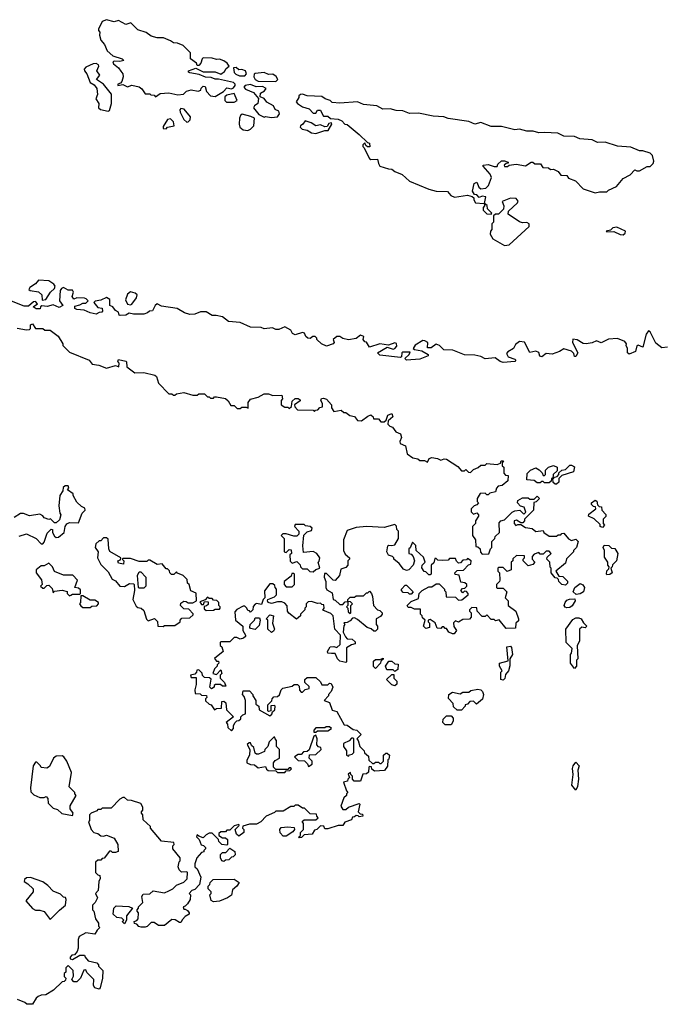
# Model space of a CAD drawing. Extents: x 2219101 to 2444320, y 201258 to 358766.
# Tile 307 of 349: x 2365010 to 2369364, y 294598 to 301229. Entities that reach past the tile are written whole.
import ezdxf

# ---------------------------------------------------------------- set-up
doc = ezdxf.new("R2010")
doc.units = 0

msp = doc.modelspace()

# ---------------------------------------------------------------- linework, layer by layer
at = {"layer": '0CON10XD'}
for points in [[(2365925, 300710), (2365955, 300732.5), (2366015, 300736.7), (2366075, 300722.5), (2366111.7, 300728.3), (2366133, 300747), (2366163.6, 300756.4), (2366211.7, 300748.3), (2366230, 300755), (2366231.7, 300768.3), (2366245, 300780), (2366258.3, 300778.3), (2366266.7, 300745), (2366295, 300716.2), (2366325, 300710.8), (2366382.5, 300745), (2366405, 300770), (2366435, 300763.3), (2366449.3, 300770.7), (2366460, 300785), (2366460, 300795), (2366450, 300805), (2366349.3, 300829.3), (2366325, 300827.5), (2366299.3, 300839.3), (2366260.7, 300840.7), (2366219.3, 300859.3), (2366155, 300870), (2366147.5, 300875), (2366147.5, 300885), (2366195, 300902.5), (2366245, 300876.7), (2366325, 300876.7), (2366365, 300862.5), (2366390, 300880), (2366400.7, 300899.3), (2366420, 300915), (2366406.4, 300936.4), (2366385, 300952.5), (2366355, 300962.5), (2366335, 300960), (2366305, 300970), (2366245, 300972.5), (2366237.5, 300965), (2366230, 300935), (2366215, 300920), (2366205, 300920), (2366200, 300935), (2366160, 300965), (2366160, 301005), (2366110, 301055), (2366071.7, 301071.7), (2366045, 301072.5), (2366025, 301087.5), (2365977, 301107), (2365935, 301107.5), (2365895, 301117.5), (2365861.7, 301141.7), (2365805, 301160), (2365757, 301207), (2365725, 301196.7), (2365675, 301223.3), (2365645, 301213.3), (2365595, 301228.8), (2365564, 301216), (2365540, 301165), (2365540, 301155), (2365550, 301145), (2365547.5, 301125), (2365555, 301090), (2365580.7, 301060.7), (2365598.3, 301018.3), (2365636.4, 300986.4), (2365700, 300965), (2365710, 300955), (2365685, 300946.7), (2365645, 300950), (2365637.5, 300945), (2365640.7, 300930.7), (2365674.5, 300904.5), (2365691.8, 300881.8), (2365704.2, 300865), (2365706.2, 300845), (2365697, 300813), (2365688.3, 300801.7), (2365670, 300795), (2365670, 300785), (2365705, 300792.5), (2365735, 300777.5), (2365765, 300787.5), (2365815, 300777.5), (2365833, 300763), (2365855, 300730), (2365885, 300730), (2365893, 300723), (2365915, 300720), (2365925, 300710)], [(2365605, 300612.1), (2365615, 300616.2), (2365628.1, 300665), (2365627.3, 300727.3), (2365574, 300795), (2365526.7, 300825), (2365548.8, 300855), (2365530, 300885), (2365542.5, 300915), (2365540, 300925), (2365525, 300933.8), (2365505, 300932), (2365455, 300908.6), (2365444.4, 300895), (2365447.1, 300885), (2365461.5, 300865), (2365484.3, 300805), (2365510.3, 300790.3), (2365529.5, 300765), (2365534.2, 300725), (2365522.2, 300695), (2365543.3, 300665), (2365541.4, 300635), (2365554.7, 300624.7), (2365605, 300612.1)], [(2366525, 300850), (2366537.5, 300865), (2366530, 300885), (2366505, 300892.5), (2366485, 300890), (2366467, 300907), (2366450, 300905), (2366453.8, 300873.8), (2366465, 300862.5), (2366490.7, 300850.7), (2366525, 300850)], [(2366735, 300813.3), (2366747.5, 300825), (2366736.4, 300846.4), (2366715, 300862.5), (2366685, 300860), (2366655, 300872.5), (2366595, 300867.5), (2366588.3, 300861.7), (2366586.7, 300845), (2366595.8, 300825.8), (2366615, 300813.8), (2366735, 300813.3)], [(2366705, 300570), (2366745, 300574), (2366760, 300595), (2366755, 300613.3), (2366730, 300625), (2366719.3, 300649.3), (2366675, 300672.5), (2366655, 300697.5), (2366628.3, 300708.3), (2366632.5, 300735), (2366659.3, 300750.7), (2366670, 300765), (2366645, 300778.8), (2366603, 300777), (2366565, 300793.3), (2366527.5, 300785), (2366520, 300775), (2366530, 300760), (2366585, 300737.5), (2366617.5, 300697.5), (2366613.3, 300665), (2366590.5, 300649.5), (2366584, 300635), (2366620, 300590), (2366655, 300573.3), (2366665, 300577.5), (2366705, 300570)], [(2366455, 300673.1), (2366474.2, 300685), (2366455, 300732.5), (2366405, 300720.8), (2366391.2, 300708.8), (2366391.1, 300685), (2366403.5, 300673.5), (2366455, 300673.1)], [(2368140, 299990), (2368150, 300035), (2368125, 300040), (2368105, 300032.5), (2368088.3, 300048.3), (2368071.7, 300051.7), (2368060, 300075), (2368070, 300125), (2368087.5, 300135), (2368101.7, 300101.7), (2368115, 300090), (2368150, 300095), (2368167, 300113), (2368187.5, 300165), (2368178, 300188), (2368131.7, 300241.7), (2368131.7, 300248.3), (2368165, 300252.5), (2368205, 300240), (2368225, 300240), (2368230, 300255), (2368255, 300277.5), (2368275, 300277.5), (2368298.3, 300268.3), (2368298.3, 300261.7), (2368285, 300260), (2368271.7, 300248.3), (2368275, 300240), (2368295, 300240), (2368305, 300250), (2368353.3, 300256.7), (2368416.4, 300243.6), (2368455, 300270), (2368465, 300270), (2368478.3, 300258.3), (2368517, 300257), (2368533, 300233), (2368571.7, 300231.7), (2368585, 300220), (2368605, 300222.5), (2368636.4, 300206.4), (2368655, 300182.5), (2368695, 300180), (2368705, 300162.5), (2368753, 300143), (2368805, 300090), (2368885, 300062.5), (2368915, 300070), (2368965, 300070), (2368975, 300080), (2369030, 300105), (2369075, 300160), (2369120, 300185), (2369153, 300217), (2369165, 300210), (2369185, 300210), (2369235, 300240), (2369255, 300240), (2369275, 300260), (2369280, 300275), (2369272.5, 300315), (2369255, 300330), (2369206.4, 300346.4), (2369185, 300346.7), (2369125, 300370), (2369035, 300376.2), (2368953.2, 300403.2), (2368901.7, 300401.7), (2368865, 300420), (2368782.5, 300427.5), (2368745, 300441.2), (2368673.9, 300443.9), (2368633.6, 300463.6), (2368545, 300470), (2368505, 300466.7), (2368467.7, 300477.7), (2368425, 300478), (2368375, 300492), (2368345, 300486.2), (2368255, 300510), (2368185, 300509.2), (2368115, 300535.7), (2368075, 300526.2), (2368035, 300544), (2367895, 300562.5), (2367865, 300574), (2367795, 300579.2), (2367695, 300598.5), (2367635, 300598), (2367590, 300615), (2367545, 300616.7), (2367505, 300629.2), (2367455, 300626.2), (2367415, 300648), (2367325, 300658), (2367285, 300675.8), (2367165, 300667.5), (2367115, 300670), (2367100, 300685), (2367066.1, 300696.1), (2367045, 300711.2), (2366946.4, 300716.4), (2366913.6, 300726.4), (2366900, 300725), (2366890, 300715), (2366890, 300705), (2366872.5, 300675), (2366880, 300665), (2366915, 300642.5), (2366958.3, 300628.3), (2366985, 300600), (2367005, 300600), (2367015, 300620), (2367035, 300620), (2367043, 300603), (2367055, 300580), (2367085, 300580), (2367103, 300563), (2367155, 300560), (2367178.3, 300548.3), (2367200, 300525), (2367215, 300522.5), (2367296.4, 300456.4), (2367351.7, 300401.7), (2367365, 300397.5), (2367367, 300373), (2367353, 300373), (2367341.7, 300381.7), (2367335, 300400), (2367320, 300385), (2367320, 300375), (2367328.3, 300368.3), (2367365, 300293.3), (2367375, 300288), (2367420, 300290), (2367425, 300260), (2367435, 300243.3), (2367493.6, 300223.6), (2367515, 300222.5), (2367535, 300207.5), (2367585.8, 300185.8), (2367635, 300142.5), (2367765, 300086.7), (2367815, 300073.3), (2367891.7, 300071.7), (2367912.5, 300045), (2367937, 300033), (2368026.4, 300046.4), (2368057.5, 300037.5), (2368068.3, 300028.3), (2368067.5, 300015), (2368080, 299995), (2368135, 299990), (2368140, 299990)], [(2366135, 300538.6), (2366145, 300541.9), (2366157.5, 300555), (2366160, 300575), (2366116.4, 300626.4), (2366095, 300630), (2366088.3, 300621.7), (2366090, 300605), (2366115, 300556.7), (2366135, 300538.6)], [(2365995, 300494), (2366005.6, 300504.4), (2366050, 300515), (2366045, 300540), (2366025, 300561.2), (2366005, 300556.2), (2365975, 300510), (2365976.7, 300495), (2365995, 300494)], [(2366545, 300483.3), (2366565, 300492.5), (2366587.5, 300515), (2366590, 300565), (2366567, 300577), (2366508.3, 300591.7), (2366497, 300583), (2366490, 300565), (2366486.7, 300525), (2366493.3, 300505), (2366515, 300486.7), (2366545, 300483.3)], [(2367005, 300463.3), (2367065, 300482.5), (2367087.5, 300482.5), (2367112.5, 300525), (2367110, 300535), (2367090.7, 300529.3), (2367080, 300510), (2367065, 300507.5), (2367035, 300520), (2367005, 300513.3), (2366973.6, 300533.6), (2366932.5, 300547.5), (2366916.7, 300525), (2366900, 300515), (2366897.5, 300505), (2366912.3, 300492.3), (2366945.8, 300485.8), (2366975, 300466.7), (2367005, 300463.3)], [(2368185, 299920), (2368190, 299925), (2368160, 299955), (2368158.3, 299978.3), (2368140, 299990), (2368140, 299975), (2368130, 299965), (2368130, 299945), (2368155, 299922.5), (2368185, 299920)], [(2368275, 299707.5), (2368305, 299712.5), (2368440, 299835), (2368440, 299855), (2368425, 299862.5), (2368395, 299860), (2368375, 299866.7), (2368298.3, 299918.3), (2368300.7, 299939.3), (2368361.2, 299995), (2368366.1, 300006.1), (2368353.6, 300023.6), (2368314.1, 300025.9), (2368260, 300005), (2368270, 299975), (2368267, 299953), (2368235, 299920), (2368215, 299920), (2368201.7, 299908.3), (2368200, 299865), (2368190, 299855), (2368190, 299815), (2368180, 299805), (2368177.5, 299785), (2368195, 299752.5), (2368275, 299707.5)], [(2369075, 299780), (2369088.3, 299791.7), (2369090, 299805), (2369031.7, 299831.7), (2369005, 299827.5), (2368988.3, 299811.7), (2368960, 299805), (2368965, 299800), (2369011.7, 299801.7), (2369053, 299783), (2369075, 299780)], [(2365160, 299340), (2365185, 299343.8), (2365216.2, 299395), (2365245, 299418.8), (2365248.6, 299435), (2365238.8, 299448.8), (2365205, 299470), (2365135.7, 299474.3), (2365115, 299450), (2365078.8, 299425), (2365072, 299412), (2365080, 299405), (2365135.4, 299395.4), (2365158.8, 299375), (2365160, 299340)], [(2367549.5, 299030.5), (2367548.3, 299048.3), (2367535, 299053.8), (2367493.6, 299036.4), (2367435, 299046.2), (2367365, 299023.3), (2367346.4, 299056.4), (2367335, 299060), (2367323.3, 299075), (2367327.5, 299095), (2367305, 299103.3), (2367275, 299081.2), (2367225, 299073.8), (2367187, 299083), (2367165, 299096.2), (2367145, 299095.8), (2367120, 299075), (2367127.5, 299055), (2367120, 299045), (2367075, 299030), (2367042.5, 299045), (2367010, 299075), (2367010, 299085), (2367000, 299095), (2366983.6, 299096.4), (2366965, 299082.5), (2366950, 299085), (2366937.5, 299095), (2366927.7, 299117.7), (2366915, 299123.3), (2366865, 299106.7), (2366846.1, 299116.1), (2366835, 299137.5), (2366795, 299160), (2366755, 299143.3), (2366733.6, 299143.6), (2366713, 299153), (2366655, 299146.7), (2366635, 299156.2), (2366565, 299159.2), (2366495, 299190), (2366415, 299196.2), (2366375, 299226.7), (2366333, 299237), (2366305, 299236.7), (2366265, 299262.5), (2366228.3, 299261.7), (2366190, 299245), (2366155, 299244), (2366120, 299255), (2366070, 299285), (2365965, 299300), (2365935.7, 299315.7), (2365921.4, 299305), (2365905, 299267.5), (2365883, 299267), (2365870, 299255), (2365845, 299246.7), (2365776.4, 299246.4), (2365746.4, 299253.6), (2365725, 299240), (2365687, 299237), (2365680, 299240), (2365675, 299260), (2365655, 299270), (2365635.9, 299295.9), (2365617.5, 299305), (2365616, 299345), (2365595, 299358), (2365555, 299339.2), (2365517.5, 299332.5), (2365510, 299325), (2365535, 299290), (2365566, 299286), (2365567.5, 299265), (2365561.7, 299258.3), (2365545, 299257.5), (2365525, 299246.7), (2365485, 299253.8), (2365443, 299273), (2365395, 299277.5), (2365380, 299285), (2365380.7, 299299.3), (2365415, 299307.5), (2365435, 299320), (2365455, 299320), (2365470, 299335), (2365458.3, 299348.3), (2365445, 299352.5), (2365395, 299356.2), (2365375, 299347.5), (2365364.1, 299364.1), (2365371.2, 299395), (2365365, 299406.7), (2365335, 299407.5), (2365305, 299425.7), (2365290.3, 299419.7), (2365282.5, 299405), (2365277.5, 299335), (2365300, 299305), (2365275, 299290), (2365235, 299307.5), (2365195, 299297.5), (2365158.3, 299301.7), (2365150, 299295), (2365148.3, 299281.7), (2365120.7, 299280.7), (2365100, 299295), (2365130, 299315), (2365115, 299330), (2365101.7, 299328.3), (2365070, 299300), (2365039.3, 299299.3), (2364955, 299332.5)], [(2365755, 299308), (2365765, 299313.8), (2365796, 299355), (2365800, 299375), (2365787.9, 299387.9), (2365755, 299396), (2365735, 299380), (2365722.5, 299342.5), (2365735, 299312.5), (2365755, 299308)], [(2364992.5, 299152.5), (2365055, 299140), (2365075, 299142.5), (2365081.7, 299148.3), (2365082.5, 299175), (2365095, 299180), (2365115, 299150), (2365165, 299150), (2365178.3, 299138.3), (2365215, 299137.5), (2365267.7, 299097.7), (2365300, 299045), (2365300, 299035), (2365345, 298990), (2365477, 298937), (2365498.3, 298908.3), (2365541.7, 298901.7), (2365595, 298882.5), (2365655, 298900), (2365678.3, 298891.7), (2365680, 298915), (2365670, 298925), (2365675, 298940), (2365725, 298930), (2365730, 298925), (2365731.7, 298891.7), (2365785, 298850), (2365845, 298853.3), (2365920, 298835), (2365930, 298825), (2365945, 298780), (2366015, 298710), (2366035, 298710), (2366045, 298700), (2366055, 298700), (2366065, 298710), (2366115, 298717.5), (2366175, 298700), (2366205, 298700), (2366215, 298710), (2366255, 298710), (2366275, 298690), (2366285, 298690), (2366295, 298680), (2366315, 298680), (2366321.7, 298688.3), (2366335, 298690), (2366395, 298677.5), (2366413, 298663), (2366431.7, 298631.7), (2366455, 298630), (2366475, 298610), (2366495, 298610), (2366505, 298620), (2366535, 298620), (2366548.3, 298611.7), (2366548.3, 298651.7), (2366565, 298672.5), (2366615, 298687.5), (2366655, 298710), (2366685, 298710), (2366715, 298697.5), (2366775, 298700), (2366780, 298675), (2366770, 298665), (2366770, 298635), (2366795, 298620), (2366815, 298620), (2366825, 298610), (2366840, 298625), (2366845, 298660), (2366865, 298677.5), (2366885, 298677.5), (2366898.3, 298668.3), (2366898.3, 298661.7), (2366860, 298635), (2366861.7, 298621.7), (2366881.7, 298601.7), (2366985, 298600), (2366995, 298590), (2367001.7, 298598.3), (2367018.3, 298601.7), (2367031.7, 298618.3), (2367048.3, 298621.7), (2367050, 298645), (2367037.5, 298665), (2367041.7, 298678.3), (2367055, 298680), (2367075, 298672.5), (2367110, 298635), (2367110, 298615), (2367125, 298590), (2367175, 298600), (2367192.5, 298582.5), (2367205, 298582.5), (2367233, 298563), (2367265, 298557.5), (2367285, 298530), (2367311.7, 298528.3), (2367355, 298560), (2367375, 298567.5), (2367390, 298555), (2367391.7, 298541.7), (2367425, 298540), (2367441.7, 298521.7), (2367465, 298520), (2367478.3, 298531.7), (2367490, 298565), (2367516.2, 298576.2), (2367523.3, 298555), (2367491.7, 298528.3), (2367490, 298505), (2367501.7, 298491.7), (2367520, 298485), (2367543.3, 298453.3), (2367575, 298440), (2367580, 298415), (2367570.7, 298389.3), (2367572.5, 298375), (2367608.3, 298358.3), (2367620, 298305), (2367658, 298278), (2367691.7, 298271.7), (2367705, 298260), (2367735, 298260), (2367755, 298250), (2367767, 298273), (2367785, 298280), (2367823.3, 298273.3), (2367845, 298262.5), (2367868.3, 298271.7), (2367885, 298270), (2367960, 298220), (2367985, 298190), (2368005, 298190), (2368015, 298200), (2368031.7, 298181.7), (2368045, 298180), (2368065, 298200), (2368097, 298213), (2368115, 298230), (2368145, 298230), (2368155, 298240), (2368225, 298232.5), (2368248.3, 298241.7), (2368251.7, 298258.3), (2368268.3, 298258.3), (2368260, 298245), (2368260, 298225), (2368270, 298215), (2368270, 298175), (2368281.7, 298161.7), (2368298.3, 298158.3), (2368297, 298123), (2368258.3, 298091.7), (2368231.7, 298088.3), (2368220, 298075), (2368215, 298050), (2368175, 298040), (2368165, 298030), (2368155, 298030), (2368145, 298040), (2368111.7, 298038.3), (2368090, 298005), (2368090, 297985), (2368100, 297975), (2368088.3, 297961.7), (2368070, 297955), (2368050, 297935), (2368050, 297915), (2368065, 297900), (2368088.3, 297908.3), (2368100, 297895), (2368100, 297885), (2368080, 297855), (2368080, 297835), (2368060, 297815), (2368060, 297755), (2368080, 297725), (2368081.7, 297681.7), (2368095, 297680), (2368110, 297665), (2368113, 297643), (2368125, 297630), (2368168.3, 297631.7), (2368180, 297665), (2368190, 297675), (2368190, 297715), (2368210, 297735), (2368211.7, 297748.3), (2368240, 297775), (2368238.3, 297841.7), (2368250, 297855), (2368275, 297860), (2368327, 297913), (2368345, 297922.5), (2368377, 297927), (2368405, 297900), (2368417.5, 297912.5), (2368406.4, 297946.4), (2368383, 297953), (2368362.5, 297975), (2368365, 297990), (2368395, 298010), (2368435, 298010), (2368445, 298000), (2368475, 298000), (2368495, 298020), (2368510, 298005), (2368488.3, 297981.7), (2368471.7, 297978.3), (2368470, 297925), (2368410, 297865), (2368410, 297855), (2368398.3, 297841.7), (2368385, 297840), (2368355, 297857.5), (2368340, 297855), (2368340, 297835), (2368351.7, 297821.7), (2368365, 297830), (2368385, 297830), (2368415, 297810), (2368461.7, 297801.7), (2368485, 297782.5), (2368535, 297790), (2368540, 297775), (2368575, 297750), (2368625, 297750), (2368635, 297760), (2368655, 297760), (2368661.7, 297768.3), (2368675, 297770), (2368705, 297732.5), (2368725, 297722.5), (2368755, 297730), (2368770, 297715), (2368760, 297675), (2368740, 297655), (2368740, 297645), (2368691.7, 297598.3), (2368685, 297570), (2368620, 297515), (2368641.7, 297481.7), (2368668.3, 297478.3), (2368698.3, 297448.3), (2368700, 297435), (2368685, 297420), (2368660, 297425), (2368640, 297445), (2368638.3, 297458.3), (2368628.3, 297468.3), (2368615, 297470), (2368590, 297505), (2368590, 297535), (2368583, 297543), (2368580, 297575), (2368560, 297595), (2368561.7, 297608.3), (2368590, 297635), (2368575, 297650), (2368555, 297650), (2368535, 297630), (2368515, 297630), (2368505, 297640), (2368475, 297630), (2368460, 297615), (2368460, 297595), (2368480, 297575), (2368465, 297560), (2368435, 297550), (2368400, 297585), (2368400, 297595), (2368410, 297605), (2368408.3, 297618.3), (2368355, 297620), (2368331.7, 297598.3), (2368330, 297585), (2368320, 297575), (2368320, 297525), (2368293, 297513)], [(2369373, 299023), (2369335, 299020), (2369295, 299050), (2369256.1, 299126.1), (2369245, 299132.5), (2369228.3, 299111.7), (2369206.2, 299023.8), (2369175, 299036.7), (2369165, 299032.5), (2369156.4, 298993.6), (2369115, 298977.5), (2369103.3, 298985), (2369102.5, 299015), (2369093.3, 299035), (2369096.7, 299045), (2369085, 299062.5), (2369035, 299082.5), (2368975, 299076.7), (2368925, 299053.8), (2368895, 299066.7), (2368866.2, 299053.8), (2368825, 299045.7), (2368805, 299047.5), (2368765, 299074), (2368735, 299077.5), (2368732, 299055), (2368767.5, 298985), (2368755, 298960), (2368745, 298960), (2368740.7, 298980.7), (2368725.7, 298995.7), (2368675, 299012.5), (2368645, 298993.8), (2368595, 298976), (2368555, 298980), (2368525, 298957.5), (2368513, 298963), (2368507, 298987), (2368485, 298995.7), (2368445, 298986.7), (2368408.3, 299058.3), (2368375, 299061.2), (2368347.7, 299042.3), (2368335.9, 299014.1), (2368297, 298993), (2368288.3, 298981.7), (2368299.3, 298959.3), (2368345, 298942.5), (2368350, 298935), (2368345, 298927.5), (2368265, 298921.4), (2368245, 298926.9), (2368211.1, 298951.1), (2368145.5, 298945.5), (2368115, 298961.4), (2368075, 298970), (2368005, 298972), (2367925.9, 299004.1), (2367866.2, 299006.2), (2367836.7, 299035), (2367815, 299043.3), (2367781.7, 299018.3), (2367755, 299020), (2367757.5, 299055), (2367737.1, 299067.1), (2367725, 299067.5), (2367672.7, 299037.3), (2367660, 299015), (2367668.3, 299008.3), (2367718.8, 298998.8), (2367760, 298975), (2367760, 298965), (2367705, 298942), (2367615, 298936.7), (2367603, 298947), (2367632.5, 298975), (2367640, 298990), (2367589.3, 298990.7), (2367582.5, 298985), (2367581.7, 298958.3), (2367575, 298953.3), (2367435, 298970), (2367420, 298985), (2367485, 299022.5), (2367525, 299010), (2367536.4, 299013.6), (2367549.5, 299030.5)], [(2368625, 298100), (2368615, 298100), (2368601.7, 298111.7), (2368600, 298140), (2368591.7, 298138.3), (2368588.3, 298121.7), (2368575, 298110), (2368545, 298110), (2368535, 298120), (2368525, 298120), (2368515, 298110), (2368495, 298110), (2368475, 298126.7), (2368425, 298130), (2368428.3, 298171.7), (2368450, 298195), (2368485, 298210), (2368508.3, 298198.3), (2368528.3, 298178.3), (2368535, 298160), (2368545, 298160), (2368550, 298165), (2368550, 298195), (2368570, 298215), (2368605, 298227.5), (2368630, 298215), (2368628.3, 298191.7), (2368602.5, 298165), (2368600, 298140), (2368605, 298140), (2368611.7, 298148.3), (2368628.3, 298151.7), (2368640, 298165), (2368641.7, 298178.3), (2368660, 298195), (2368685, 298200), (2368715, 298230), (2368725, 298230), (2368747, 298217), (2368740, 298185), (2368661.7, 298158.3), (2368641.7, 298138.3), (2368640, 298115), (2368625, 298100)], [(2365165, 297700), (2365175, 297710), (2365195, 297770), (2365221.7, 297798.3), (2365230, 297795), (2365230, 297775), (2365245, 297750), (2365255, 297742.5), (2365270, 297745), (2365310, 297775), (2365316, 297815), (2365326, 297834), (2365345, 297843.8), (2365405, 297840), (2365430, 297905), (2365450, 297925), (2365448.3, 297938.3), (2365425, 297950), (2365395, 297980), (2365370, 298025), (2365370, 298035), (2365331.7, 298061.7), (2365340, 298075), (2365335, 298090), (2365315, 298090), (2365301.7, 298078.3), (2365300, 298055), (2365280, 298025), (2365272.5, 297955), (2365280, 297905), (2365287.5, 297895), (2365278.3, 297861.7), (2365255, 297840), (2365245, 297840), (2365217.5, 297867.5), (2365205, 297862.5), (2365173.9, 297873.9), (2365165, 297887.5), (2365145, 297900), (2365075, 297887.5), (2365035, 297902.5), (2365015, 297902.5), (2364973, 297877)], [(2368935, 297810), (2368920, 297815), (2368918.3, 297828.3), (2368878.3, 297868.3), (2368840, 297885), (2368841.7, 297898.3), (2368890, 297935), (2368888.3, 297948.3), (2368875, 297950), (2368860, 297965), (2368860, 297975), (2368885, 297992.5), (2368897, 297987), (2368901.7, 297961.7), (2368911.7, 297951.7), (2368928.3, 297948.3), (2368930, 297925), (2368957, 297897), (2368957, 297883), (2368940, 297865), (2368940, 297835), (2368947.5, 297825), (2368935, 297810)], [(2368293, 297513), (2368265, 297540), (2368235, 297540), (2368230, 297535), (2368230, 297515), (2368240, 297505), (2368242.5, 297455), (2368240, 297445), (2368220, 297425), (2368220, 297405), (2368225, 297400), (2368265, 297400), (2368290, 297375), (2368280, 297335), (2368300, 297315), (2368300, 297285), (2368350, 297245), (2368370, 297195), (2368368.3, 297181.7), (2368350, 297165), (2368348.3, 297131.7), (2368285, 297130), (2368238.3, 297188.3), (2368215, 297180), (2368205, 297190), (2368185, 297190), (2368155, 297220), (2368145, 297210), (2368125, 297210), (2368090, 297245), (2368088.3, 297268.3), (2368055, 297270), (2368040, 297255), (2368040, 297245), (2368050, 297235), (2368050, 297205), (2368038.3, 297191.7), (2367995, 297190), (2367965, 297172.5), (2367945, 297180), (2367931.7, 297168.3), (2367933, 297143), (2367952.5, 297115), (2367935, 297092.5), (2367925, 297092.5), (2367900, 297105), (2367885, 297130), (2367875, 297130), (2367865, 297140), (2367855, 297140), (2367845, 297130), (2367821.7, 297131.7), (2367808.3, 297168.3), (2367775, 297190), (2367760, 297185), (2367760, 297175), (2367770, 297165), (2367770, 297135), (2367745, 297130), (2367730, 297145), (2367740, 297185), (2367721.7, 297201.7), (2367720, 297215), (2367710, 297225), (2367708.3, 297258.3), (2367668.3, 297258.3), (2367645, 297270), (2367625, 297270), (2367620, 297285), (2367645, 297310), (2367695, 297330), (2367700, 297365), (2367720, 297385), (2367765, 297410), (2367785, 297410), (2367815, 297430), (2367835, 297430), (2367870, 297395), (2367870, 297385), (2367880, 297375), (2367881.7, 297341.7), (2367945, 297340), (2367965, 297320), (2367988.3, 297321.7), (2368030, 297355), (2368030, 297365), (2368018.3, 297378.3), (2368005, 297380), (2367995, 297370), (2367980, 297385), (2367991.7, 297398.3), (2368008.3, 297401.7), (2368020, 297415), (2368020, 297425), (2368007, 297437), (2367981.7, 297441.7), (2367968.3, 297488.3), (2367941.7, 297491.7), (2367940, 297505), (2367955, 297520), (2367998.3, 297521.7), (2368031.7, 297558.3), (2368048.3, 297561.7), (2368050, 297585), (2368025, 297600), (2368018.3, 297591.7), (2367995, 297590), (2367978.3, 297571.7), (2367965, 297570), (2367951.7, 297581.7), (2367945, 297600), (2367905, 297600), (2367895, 297590), (2367855, 297587.5), (2367825, 297590), (2367815, 297600), (2367805, 297600), (2367798.3, 297571.7), (2367780, 297555), (2367780, 297495), (2367775, 297490), (2367765, 297490), (2367745, 297510), (2367733.6, 297513.6), (2367718.3, 297538.3), (2367720, 297555), (2367740, 297575), (2367728.3, 297608.3), (2367680, 297655), (2367678.3, 297688.3), (2367655, 297710), (2367638.3, 297671.7), (2367630, 297665), (2367630, 297635), (2367645, 297630), (2367660, 297615), (2367667.5, 297585), (2367660, 297555), (2367630, 297525), (2367615, 297520), (2367595, 297527.5), (2367566.4, 297566.4), (2367530, 297595), (2367530, 297605), (2367520, 297615), (2367493.6, 297623.6), (2367482.5, 297645), (2367490, 297685), (2367495, 297690), (2367515, 297687.5), (2367536.7, 297693.3), (2367560, 297735), (2367560, 297785), (2367550, 297795), (2367548.3, 297818.3), (2367535, 297830), (2367465, 297810), (2367345, 297816.7), (2367275, 297810), (2367215, 297790), (2367190, 297725), (2367190, 297655), (2367200.7, 297630.7), (2367230, 297605), (2367230, 297595), (2367220, 297585), (2367220, 297555), (2367205, 297540), (2367171.7, 297528.3), (2367162.5, 297485), (2367135, 297452.5), (2367120, 297455), (2367075, 297500), (2367061.7, 297498.3), (2367060, 297475), (2367072.5, 297445), (2367072.5, 297405), (2367078.3, 297388.3), (2367115, 297370), (2367120, 297325), (2367135, 297320), (2367165, 297290), (2367185, 297290), (2367201.7, 297308.3), (2367220, 297310), (2367220, 297325), (2367235, 297340), (2367265, 297340), (2367275, 297350), (2367325, 297350), (2367345, 297370), (2367355, 297370), (2367365, 297380), (2367380, 297365), (2367386.7, 297345), (2367392.5, 297285), (2367420, 297255), (2367435, 297250), (2367450, 297235), (2367450, 297225), (2367439.3, 297210.7), (2367410, 297195), (2367410, 297155), (2367420, 297145), (2367420, 297125), (2367405, 297110), (2367395, 297110), (2367377, 297127), (2367350, 297135), (2367285, 297190), (2367265, 297200), (2367251.7, 297198.3), (2367235, 297180), (2367215, 297170), (2367191.7, 297168.3), (2367200, 297155), (2367193, 297147), (2367187.5, 297105), (2367203, 297073), (2367215, 297060), (2367248.3, 297058.3), (2367268.3, 297038.3), (2367270, 297025), (2367245, 297020), (2367211.7, 296998.3), (2367210, 296905), (2367205, 296900), (2367165, 296910), (2367150, 296925), (2367135, 296960), (2367109.3, 296960.7), (2367085, 296962.5), (2367082.5, 296975), (2367100, 297005), (2367125, 297007.5), (2367145, 297000), (2367168.3, 297021.7), (2367170, 297085), (2367132.5, 297125), (2367120, 297215), (2367105, 297230), (2367051.7, 297251.7), (2367060, 297265), (2367058.3, 297288.3), (2367045, 297290), (2367035, 297300), (2367015, 297297.5), (2366975, 297310), (2366951.7, 297308.3), (2366940, 297295), (2366940, 297275), (2366930, 297265), (2366930, 297255), (2366900, 297225), (2366900, 297215), (2366873, 297193), (2366821.7, 297231.7), (2366812.5, 297245), (2366811.7, 297281.7), (2366795, 297300), (2366775, 297307.5), (2366745, 297307.5), (2366705, 297296.7), (2366683.6, 297303.6), (2366677.5, 297315), (2366680, 297325), (2366725, 297342.5), (2366740, 297355), (2366740, 297395), (2366730, 297405), (2366728.3, 297418.3), (2366715, 297430), (2366695, 297430), (2366658.3, 297381.7), (2366660, 297335), (2366650, 297325), (2366638.3, 297291.7), (2366605, 297297.5), (2366595, 297292.5), (2366583, 297277), (2366580, 297255), (2366565, 297240), (2366558.3, 297248.3), (2366545, 297250), (2366540, 297265), (2366525, 297280), (2366515, 297280), (2366473, 297257), (2366458.3, 297241.7), (2366462.5, 297185), (2366512.5, 297145), (2366512.5, 297115), (2366530, 297085), (2366530, 297075), (2366517, 297063), (2366495, 297057.5), (2366471.7, 297068.3), (2366455, 297067.5), (2366425, 297040), (2366365, 297040), (2366360, 297035), (2366360, 297015), (2366370, 297005), (2366380, 296975), (2366322.5, 296927.5), (2366335, 296910), (2366348.3, 296908.3), (2366350, 296895), (2366340, 296885), (2366340, 296875), (2366321.7, 296858.3), (2366310, 296825), (2366335, 296820), (2366365, 296850), (2366370, 296825), (2366360, 296815), (2366360, 296795), (2366390, 296765), (2366398.3, 296741.7), (2366375, 296740), (2366361.7, 296751.7), (2366328.3, 296751.7), (2366320, 296745), (2366320, 296735), (2366301.7, 296721.7), (2366290, 296735), (2366298.3, 296788.3), (2366287.5, 296797.5), (2366255, 296800), (2366241.7, 296811.7), (2366238.3, 296828.3), (2366215, 296850), (2366201.7, 296848.3), (2366200, 296835), (2366188.3, 296821.7), (2366160, 296815), (2366165, 296800), (2366198.3, 296798.3), (2366198.3, 296751.7), (2366190, 296715), (2366191.7, 296691.7), (2366225, 296690), (2366235, 296680), (2366268.3, 296678.3), (2366270, 296665), (2366260, 296655), (2366261.7, 296641.7), (2366285, 296620), (2366300, 296615), (2366321.7, 296581.7), (2366335, 296590), (2366368.3, 296591.7), (2366371.7, 296638.3), (2366385, 296640), (2366398.3, 296628.3), (2366401.7, 296581.7), (2366450, 296535), (2366400, 296495), (2366410, 296485), (2366411.7, 296461.7), (2366435, 296440), (2366450, 296455), (2366450, 296475), (2366460, 296495), (2366471.7, 296508.3), (2366485, 296510), (2366498.3, 296521.7), (2366500, 296535), (2366511.7, 296548.3), (2366530, 296555), (2366530, 296645), (2366521.7, 296671.7), (2366510, 296685), (2366515, 296710), (2366558.3, 296708.3), (2366580, 296685), (2366580, 296675), (2366600, 296645), (2366600, 296620), (2366620, 296605), (2366621.7, 296581.7), (2366695, 296540), (2366708.3, 296551.7), (2366711.7, 296568.3), (2366728.3, 296581.7), (2366730, 296605), (2366725, 296610), (2366701.7, 296608.3), (2366700, 296575), (2366685, 296570), (2366680, 296575), (2366680, 296615), (2366708.3, 296641.7), (2366710, 296655), (2366721.7, 296668.3), (2366745, 296670), (2366758.3, 296681.7), (2366770, 296715), (2366781.7, 296728.3), (2366845, 296740), (2366858.3, 296751.7), (2366881.7, 296751.7), (2366891.7, 296741.7), (2366893, 296713), (2366905, 296700), (2366915, 296700), (2366931.7, 296718.3), (2366960, 296725), (2366958.3, 296738.3), (2366930, 296765), (2366930, 296785), (2366945, 296800), (2367005, 296800), (2367035, 296770), (2367045, 296750), (2367085, 296750), (2367095, 296760), (2367108.3, 296758.3), (2367117.5, 296735), (2367107.5, 296705), (2367090, 296685), (2367090, 296675), (2367060, 296645), (2367095, 296630), (2367115, 296580), (2367145, 296570), (2367195, 296480), (2367215, 296477.5), (2367255, 296450), (2367280, 296445), (2367310, 296415), (2367280, 296385), (2367290, 296375), (2367300, 296335), (2367330, 296305), (2367331.7, 296291.7), (2367358.3, 296268.3), (2367361.7, 296241.7), (2367385, 296220), (2367395, 296220), (2367405, 296230), (2367425, 296230), (2367435, 296220), (2367445, 296220), (2367460, 296235), (2367460, 296275), (2367475, 296290), (2367485, 296290), (2367500, 296275), (2367495, 296250)], [(2366985, 297510), (2367003, 297527), (2367030, 297535), (2367020, 297575), (2367027, 297583), (2367030, 297605), (2367010, 297635), (2366985, 297647.5), (2366921.7, 297641.7), (2366916.7, 297685), (2366923, 297757), (2366945, 297780), (2366975, 297790), (2366980, 297805), (2366967, 297817), (2366935, 297820), (2366925, 297830), (2366865, 297830), (2366860, 297815), (2366890, 297785), (2366890, 297765), (2366875, 297750), (2366855, 297750), (2366805, 297767.5), (2366782.5, 297767.5), (2366770, 297755), (2366790, 297735), (2366790, 297645), (2366805, 297640), (2366825, 297660), (2366838.3, 297658.3), (2366840, 297635), (2366830, 297625), (2366831.7, 297581.7), (2366845, 297570), (2366875, 297580), (2366898.3, 297558.3), (2366900, 297545), (2366915, 297530), (2366945, 297530), (2366963, 297513), (2366985, 297510)], [(2365005, 297750), (2365055, 297767.5), (2365120, 297735), (2365155, 297700), (2365165, 297700)], [(2365975, 297142.5), (2365985, 297150), (2366055, 297150), (2366090, 297175), (2366090, 297185), (2366101.7, 297198.3), (2366155, 297200), (2366178.3, 297221.7), (2366178.3, 297228.3), (2366148.3, 297258.3), (2366115, 297262.5), (2366092.5, 297285), (2366095, 297300), (2366115, 297312.5), (2366131.7, 297311.7), (2366145, 297302.5), (2366175, 297302.5), (2366200, 297315), (2366197, 297367), (2366163, 297383), (2366150, 297425), (2366140, 297435), (2366138.3, 297458.3), (2366110, 297485), (2366071.7, 297501.7), (2366065, 297510), (2366048.3, 297491.7), (2366031.7, 297491.7), (2366020, 297505), (2366018.3, 297518.3), (2366005, 297530), (2365995, 297530), (2365970, 297565), (2365935, 297560), (2365885, 297590), (2365875, 297590), (2365865, 297580), (2365815, 297580), (2365755, 297600), (2365705, 297600), (2365700, 297595), (2365710, 297585), (2365708.3, 297561.7), (2365675, 297570), (2365670, 297585), (2365688.3, 297591.7), (2365690, 297605), (2365617, 297647), (2365610, 297665), (2365605, 297730), (2365595, 297740), (2365575, 297740), (2365555, 297720), (2365545, 297720), (2365521.7, 297698.3), (2365517.5, 297675), (2365537.5, 297645), (2365532.5, 297605), (2365555, 297560), (2365605, 297510), (2365631.7, 297461.7), (2365655, 297450), (2365683.9, 297413.9), (2365715, 297412.5), (2365748.3, 297431.7), (2365775, 297430), (2365780, 297425), (2365782.5, 297385), (2365772.5, 297325), (2365795, 297280), (2365805, 297270), (2365827, 297267), (2365845, 297250), (2365863, 297193), (2365875, 297180), (2365917, 297197), (2365937, 297177), (2365940, 297145), (2365975, 297142.5)], [(2368965, 297490), (2368962.5, 297495), (2368963, 297517), (2368978.3, 297531.7), (2368980, 297545), (2368970, 297555), (2368970, 297575), (2368948.3, 297608.3), (2368947.5, 297655), (2368940, 297675), (2368945, 297690), (2368977, 297687), (2368995, 297670), (2369018.3, 297668.3), (2369037.5, 297635), (2369030, 297585), (2369001.7, 297558.3), (2369000, 297545), (2368990, 297535), (2369000, 297505), (2368985, 297492.5), (2368965, 297490)], [(2365345, 297350), (2365355, 297352.5), (2365365, 297360), (2365415, 297360), (2365420, 297365), (2365418.3, 297388.3), (2365405, 297400), (2365380, 297405), (2365400, 297455), (2365368.3, 297488.3), (2365305, 297487.5), (2365243, 297513), (2365230, 297545), (2365205, 297570), (2365175, 297550), (2365155, 297550), (2365120, 297525), (2365120, 297505), (2365157, 297457), (2365160, 297425), (2365150, 297415), (2365165, 297400), (2365175, 297400), (2365191.7, 297418.3), (2365205, 297420), (2365228.3, 297398.3), (2365235, 297370), (2365245, 297380), (2365295, 297387.5), (2365328.3, 297378.3), (2365330, 297365), (2365345, 297350)], [(2365845, 297400), (2365815, 297400), (2365810, 297405), (2365802.5, 297485), (2365815, 297510), (2365825, 297510), (2365860, 297475), (2365860, 297415), (2365845, 297400)], [(2366845, 297410), (2366860, 297425), (2366860, 297495), (2366855, 297500), (2366841.7, 297498.3), (2366838.3, 297481.7), (2366790, 297445), (2366790, 297425), (2366805, 297410), (2366845, 297410)], [(2367645, 297360), (2367635, 297360), (2367625, 297370), (2367591.7, 297371.7), (2367580, 297385), (2367580, 297395), (2367605, 297420), (2367615, 297420), (2367660, 297375), (2367645, 297360)], [(2368758.3, 297358.3), (2368737.5, 297375), (2368747.5, 297405), (2368785, 297432.5), (2368803, 297423), (2368812.5, 297405), (2368807.5, 297375), (2368785, 297362.5), (2368758.3, 297358.3)], [(2365485, 297270), (2365495, 297280), (2365528.3, 297281.7), (2365540, 297295), (2365540, 297305), (2365515, 297320), (2365485, 297320), (2365435, 297350), (2365421.7, 297348.3), (2365420, 297305), (2365412.5, 297295), (2365421.7, 297281.7), (2365435, 297270), (2365485, 297270)], [(2366265, 297250), (2366315, 297252.5), (2366325, 297260), (2366355, 297260), (2366360, 297265), (2366360, 297275), (2366350, 297285), (2366350, 297305), (2366337, 297317), (2366315, 297320), (2366305, 297330), (2366285, 297330), (2366275, 297340), (2366258.3, 297321.7), (2366221.7, 297308.3), (2366235, 297290), (2366248.3, 297291.7), (2366255, 297310), (2366278.3, 297308.3), (2366278.3, 297291.7), (2366268.3, 297281.7), (2366251.7, 297278.3), (2366251.7, 297261.7), (2366265, 297250)], [(2367235, 297230), (2367240, 297235), (2367240, 297285), (2367250, 297295), (2367238.3, 297308.3), (2367220, 297310), (2367220, 297285), (2367210, 297275), (2367220, 297265), (2367221.7, 297241.7), (2367235, 297230)], [(2368695, 297267.5), (2368683.6, 297273.6), (2368677.5, 297285), (2368682.5, 297305), (2368695, 297320), (2368713, 297327), (2368748.3, 297328.3), (2368750, 297315), (2368729.3, 297280.7), (2368715, 297270), (2368695, 297267.5)], [(2366595, 297122.5), (2366565, 297130), (2366560, 297135), (2366562.5, 297155), (2366590, 297185), (2366595, 297200), (2366625, 297200), (2366630, 297185), (2366621.7, 297148.3), (2366595, 297122.5)], [(2366705, 297102.5), (2366680, 297125), (2366680, 297185), (2366670, 297195), (2366695, 297220), (2366720, 297215), (2366712.5, 297165), (2366726.7, 297125), (2366719.5, 297110.5), (2366705, 297102.5)], [(2368745, 296860), (2368720, 296895), (2368720, 296955), (2368727, 296963), (2368730, 296995), (2368690, 297035), (2368687.5, 297125), (2368735, 297190), (2368755, 297200), (2368775, 297200), (2368790, 297195), (2368807, 297167), (2368830, 297145), (2368817, 297133), (2368795, 297137.5), (2368780, 297125), (2368780, 297045), (2368763, 297013), (2368767.5, 296925), (2368760, 296915), (2368760, 296875), (2368745, 296860)], [(2368265, 296780), (2368250, 296785), (2368250, 296835), (2368260, 296845), (2368240, 296875), (2368240, 296895), (2368298.3, 296911.7), (2368290, 297005), (2368315, 297010), (2368321.7, 297001.7), (2368327.5, 296955), (2368310, 296925), (2368311.7, 296878.3), (2368302.5, 296845), (2368281.7, 296818.3), (2368277, 296793), (2368265, 296780)], [(2367405, 296860), (2367393, 296873), (2367391.7, 296908.3), (2367405, 296920), (2367435, 296920), (2367458.3, 296928.3), (2367458.3, 296921.7), (2367441.7, 296908.3), (2367440, 296895), (2367405, 296860)], [(2367535, 296840), (2367525, 296850), (2367481.7, 296851.7), (2367472.5, 296875), (2367495, 296910), (2367515, 296910), (2367535, 296890), (2367558.3, 296888.3), (2367557, 296853), (2367535, 296840)], [(2367535, 296742.5), (2367515, 296750), (2367480, 296785), (2367515, 296820), (2367528.3, 296818.3), (2367530, 296795), (2367550, 296775), (2367550, 296755), (2367535, 296742.5)], [(2367985, 296580), (2367955, 296580), (2367931.7, 296601.7), (2367930, 296625), (2367898.3, 296658.3), (2367900, 296685), (2367925, 296700), (2367975, 296690), (2367995, 296700), (2368035, 296700), (2368048.3, 296711.7), (2368095, 296720), (2368115, 296716.7), (2368125.8, 296705.8), (2368133.3, 296685), (2368126.4, 296653.6), (2368085, 296620), (2368065, 296640), (2368041.7, 296638.3), (2368025, 296620), (2368010, 296615), (2368010, 296605), (2367985, 296580)], [(2367915, 296480), (2367875, 296480), (2367860, 296495), (2367861.7, 296518.3), (2367885, 296540), (2367915, 296540), (2367930, 296525), (2367930, 296505), (2367915, 296480)], [(2367005, 296430), (2367015, 296440), (2367085, 296440), (2367110, 296455), (2367095, 296467.5), (2367073, 296467), (2367065, 296460), (2367005, 296460), (2366990, 296445), (2366991.7, 296431.7), (2367005, 296430)], [(2366795, 296160), (2366805, 296170), (2366828.3, 296171.7), (2366840, 296185), (2366835, 296190), (2366825, 296190), (2366815, 296180), (2366735, 296180), (2366720, 296195), (2366720, 296225), (2366730.7, 296239.3), (2366760, 296255), (2366760, 296315), (2366740, 296335), (2366740, 296375), (2366730, 296385), (2366728.3, 296398.3), (2366721.7, 296398.3), (2366690, 296365), (2366680, 296335), (2366660, 296315), (2366658.3, 296301.7), (2366617, 296283), (2366605, 296282.5), (2366595, 296290), (2366587, 296327), (2366571.7, 296341.7), (2366565, 296360), (2366555, 296360), (2366541.7, 296348.3), (2366560, 296315), (2366557.5, 296275), (2366538.3, 296241.7), (2366540, 296225), (2366565, 296212.5), (2366591.7, 296211.7), (2366615, 296190), (2366665, 296200), (2366671.7, 296181.7), (2366683, 296173), (2366735, 296170), (2366745, 296160), (2366795, 296160)], [(2366955, 296200), (2366980, 296215), (2366980, 296235), (2366960, 296255), (2366961.7, 296278.3), (2367005, 296280), (2367040, 296315), (2367038.3, 296328.3), (2367021.7, 296331.7), (2367010, 296345), (2367012.5, 296385), (2367005, 296410), (2366990, 296405), (2366958.3, 296311.7), (2366945, 296300), (2366921.7, 296298.3), (2366905, 296280), (2366885, 296280), (2366860, 296265), (2366885, 296240), (2366928.3, 296238.3), (2366948.3, 296218.3), (2366955, 296200)], [(2367225, 296270), (2367231.7, 296278.3), (2367248.3, 296281.7), (2367260, 296295), (2367260, 296385), (2367255, 296390), (2367245, 296390), (2367228.3, 296371.7), (2367190, 296355), (2367190, 296335), (2367210, 296305), (2367210, 296275), (2367225, 296270)], [(2367495, 296250), (2367490, 296245), (2367487, 296203), (2367466.4, 296173.6), (2367398.3, 296168.3), (2367381.7, 296181.7), (2367378.3, 296198.3), (2367365, 296200), (2367360, 296195), (2367358.3, 296161.7), (2367345, 296150), (2367321.7, 296148.3), (2367305, 296100), (2367261.7, 296101.7), (2367250, 296115), (2367250, 296135), (2367240, 296145), (2367238.3, 296158.3), (2367221.7, 296148.3), (2367230, 296125), (2367220, 296115), (2367218.3, 296101.7), (2367190, 296095), (2367210, 296035), (2367220, 296025), (2367210, 296015), (2367210, 296005), (2367191.7, 295988.3), (2367173, 295933), (2367185, 295910), (2367205, 295910), (2367223, 295927), (2367295, 295950), (2367300, 295945), (2367290, 295895), (2367301.7, 295881.7), (2367318.3, 295878.3), (2367320, 295865), (2367295, 295860), (2367288.3, 295868.3), (2367275, 295870), (2367265, 295860), (2367251.7, 295858.3), (2367245, 295840), (2367200, 295825), (2367187, 295803), (2367155, 295802.5), (2367085, 295780), (2367065, 295780), (2367058.3, 295798.3), (2367035, 295800), (2367010, 295775), (2366995, 295770), (2366980, 295745), (2366925, 295740), (2366908.3, 295721.7), (2366895, 295720), (2366890, 295725), (2366900, 295735), (2366900, 295755), (2366920, 295775), (2366920, 295815), (2366911.7, 295828.3), (2366925, 295840), (2367005, 295840), (2367020, 295855), (2367010, 295865), (2367008.3, 295878.3), (2366965, 295880), (2366928.3, 295918.3), (2366915, 295920), (2366885, 295940), (2366865, 295940), (2366855, 295930), (2366835, 295930), (2366785, 295900), (2366735, 295900), (2366725, 295890), (2366670, 295865), (2366633, 295827), (2366605, 295812.5), (2366558.3, 295811.7), (2366511.7, 295798.3), (2366510, 295785), (2366520, 295775), (2366520, 295755), (2366485, 295730), (2366470, 295745), (2366460, 295775), (2366488.3, 295801.7), (2366485, 295810), (2366455, 295800), (2366425, 295770), (2366405, 295770), (2366395, 295760), (2366365, 295760), (2366351.7, 295748.3), (2366350, 295735), (2366375, 295720), (2366395, 295720), (2366408.3, 295708.3), (2366410, 295675), (2366405, 295670), (2366370, 295675), (2366350, 295695), (2366348.3, 295708.3), (2366305, 295750), (2366285, 295750), (2366265, 295740), (2366245, 295720), (2366215, 295730), (2366205, 295740), (2366200, 295725), (2366218.3, 295708.3), (2366231.7, 295671.7), (2366248.3, 295668.3), (2366260, 295655), (2366260, 295645), (2366250, 295635), (2366250, 295625), (2366235, 295620), (2366202.5, 295585), (2366190, 295545), (2366190, 295525), (2366205, 295510), (2366230, 295455), (2366220, 295405), (2366188.3, 295371.7), (2366170, 295365), (2366150, 295345), (2366160, 295335), (2366157, 295303), (2366140, 295275), (2366125, 295260), (2366110, 295255), (2366115, 295240), (2366125, 295240), (2366139.3, 295229.3), (2366150, 295215), (2366150, 295205), (2366125, 295190), (2366105, 295170), (2366095, 295150), (2366085, 295150), (2366057, 295167), (2366035, 295170), (2365985, 295130), (2365945, 295130), (2365915, 295150), (2365895, 295150), (2365867, 295123), (2365855, 295117.5), (2365828.3, 295118.3), (2365813, 295123), (2365798.3, 295138.3), (2365781.7, 295141.7), (2365780, 295155), (2365798.3, 295161.7), (2365807, 295173), (2365810, 295215), (2365800, 295225), (2365800, 295235), (2365810, 295245), (2365810, 295255), (2365840, 295285), (2365832.5, 295325), (2365840.7, 295339.3), (2365885, 295342.5), (2365908.3, 295361.7), (2365985, 295350), (2366015, 295362.5), (2366040, 295375), (2366065, 295400), (2366115, 295420), (2366136.4, 295443.6), (2366140, 295485), (2366135, 295490), (2366098.3, 295488.3), (2366083, 295503), (2366077.5, 295525), (2366083, 295557), (2366090, 295565), (2366090, 295585), (2366040, 295645), (2366040, 295665), (2366050, 295675), (2366048.3, 295688.3), (2365965, 295697.5), (2365890, 295785), (2365890, 295795), (2365841.7, 295841.7), (2365840, 295875), (2365830, 295885), (2365830, 295895), (2365840, 295905), (2365840, 295925), (2365825, 295950), (2365761.7, 295971.7), (2365735, 295972.5), (2365715, 295990), (2365705, 295990), (2365685, 295980), (2365625, 295920), (2365565, 295920), (2365555, 295910), (2365535, 295910), (2365528.3, 295901.7), (2365490, 295885), (2365480, 295875), (2365480, 295835), (2365472.5, 295827.5), (2365490, 295775), (2365510, 295755), (2365535, 295747.5), (2365555, 295732.5), (2365575, 295730), (2365595, 295737.5), (2365646.4, 295716.4), (2365670, 295675), (2365671.7, 295628.3), (2365655, 295620), (2365635, 295620), (2365625, 295630), (2365615, 295630), (2365578.3, 295581.7), (2365565, 295580), (2365555, 295570), (2365535, 295570), (2365520, 295555), (2365520, 295485), (2365535, 295470), (2365550, 295465), (2365552.5, 295445), (2365543.6, 295426.4), (2365537.5, 295365), (2365520, 295345), (2365532.5, 295315), (2365517, 295283), (2365500, 295265), (2365500, 295235), (2365510, 295225), (2365520, 295175), (2365540, 295145), (2365540, 295125), (2365550, 295115), (2365531.7, 295098.3), (2365515, 295070), (2365455, 295080), (2365410, 295055), (2365402.5, 295035), (2365403, 294977), (2365397, 294953), (2365378.3, 294931.7), (2365361.7, 294928.3), (2365350, 294915), (2365350, 294905), (2365365, 294900), (2365415, 294930), (2365445, 294930), (2365450, 294915), (2365471.7, 294891.7), (2365528.3, 294878.3), (2365540, 294865), (2365540, 294855), (2365570, 294825), (2365567.5, 294775), (2365551.7, 294708.3), (2365545, 294700), (2365515, 294710), (2365507.5, 294725), (2365510, 294765), (2365461.7, 294811.7), (2365455, 294830), (2365441.7, 294828.3), (2365420, 294775), (2365395, 294750), (2365375, 294750), (2365360, 294765), (2365371.7, 294788.3), (2365370, 294825), (2365335, 294860), (2365320, 294845), (2365320, 294815), (2365310, 294805), (2365310, 294785), (2365320, 294775), (2365318.3, 294761.7), (2365308.3, 294751.7), (2365295, 294750), (2365237, 294693), (2365185, 294662.5), (2365155, 294660), (2365135, 294650), (2365120.7, 294639.3), (2365095, 294600), (2365058.3, 294598.3), (2365045, 294610), (2364995, 294630)], [(2365365, 295870), (2365370, 295885), (2365350, 295915), (2365350, 295935), (2365390, 296005), (2365380, 296015), (2365380, 296025), (2365343, 296063), (2365359.3, 296159.3), (2365326.7, 296235), (2365307.5, 296265), (2365295, 296272.5), (2365255, 296270), (2365237.5, 296255), (2365209.3, 296200.7), (2365191.7, 296188.3), (2365153.3, 296193.3), (2365150, 296205), (2365125, 296230), (2365115, 296230), (2365100, 296205), (2365082.5, 296055), (2365085, 296030), (2365105, 296010), (2365145, 295990), (2365175, 295990), (2365188.3, 295998.3), (2365200, 295985), (2365201.7, 295951.7), (2365235, 295920), (2365265, 295910), (2365293, 295883), (2365365, 295870)], [(2368755, 296040), (2368727.5, 296075), (2368737.5, 296145), (2368733.6, 296186.4), (2368737.5, 296205), (2368755, 296230), (2368776.7, 296205), (2368767.5, 296175), (2368772.5, 296115), (2368766.7, 296065), (2368755, 296040)], [(2366805, 295730), (2366785, 295730), (2366763, 295753), (2366762.5, 295775), (2366771.7, 295788.3), (2366815, 295792.5), (2366858.3, 295788.3), (2366860, 295775), (2366849.3, 295760.7), (2366805, 295730)], [(2366385, 295560), (2366370, 295565), (2366362.5, 295585), (2366363, 295607), (2366375, 295620), (2366398.3, 295621.7), (2366425, 295650), (2366458.3, 295628.3), (2366460, 295605), (2366448.3, 295591.7), (2366435, 295590), (2366418.3, 295571.7), (2366395, 295570), (2366385, 295560)], [(2365215, 295170), (2365277, 295233), (2365317.5, 295265), (2365322.5, 295305), (2365317, 295317), (2365305, 295320), (2365285, 295340), (2365235, 295360), (2365199.3, 295399.3), (2365165, 295422.5), (2365081.7, 295451.7), (2365055, 295450), (2365041.7, 295438.3), (2365040, 295425), (2365065, 295410), (2365100, 295375), (2365100, 295355), (2365050, 295295), (2365095, 295242.5), (2365115, 295232.5), (2365145, 295233.3), (2365175, 295222.5), (2365215, 295170)], [(2366315, 295287.5), (2366298.3, 295298.3), (2366290, 295335), (2366300, 295345), (2366300, 295355), (2366280, 295375), (2366280, 295395), (2366290, 295405), (2366291.7, 295418.3), (2366311.7, 295438.3), (2366455, 295440), (2366488.3, 295418.3), (2366472.5, 295395), (2366441.7, 295368.3), (2366436.4, 295333.6), (2366410, 295315), (2366355, 295292.5), (2366315, 295287.5)], [(2365715, 295140), (2365700, 295155), (2365710, 295165), (2365698.3, 295178.3), (2365663, 295183), (2365640, 295205), (2365642.5, 295245), (2365658.3, 295261.7), (2365745, 295257.5), (2365770, 295245), (2365730, 295195), (2365730, 295165), (2365715, 295140)]]:
    msp.add_lwpolyline(points, dxfattribs=at)

doc.saveas('drawing.dxf')
